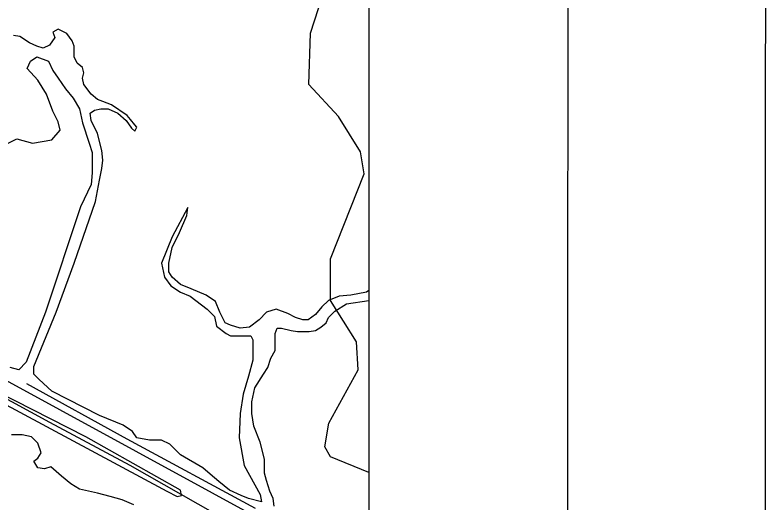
# Model space of a CAD drawing. Extents: x 3245246 to 3283090, y 806824 to 832173.
# Drawn here: x 3279343 to 3282507, y 827912 to 829967 of the extents above; entities that cross this region are included whole.
import ezdxf

# ---------------------------------------------------------------- set-up
doc = ezdxf.new("R2010")
doc.units = 0
for name, color, linetype in [('G-ANNO-NPLT', 7, 'Continuous'), ('V-ANNO-SYMB', 7, 'Continuous'), ('V-GRID-FRAM', 7, 'Continuous'), ('V-ROAD-CNTR', 7, 'Continuous'), ('V-SITE-VEGE', 7, 'Continuous'), ('V-TOPO-SHOR', 7, 'Continuous')]:
    doc.layers.add(name, color=color, linetype=linetype)

msp = doc.modelspace()

# ---------------------------------------------------------------- linework, layer by layer
at = {"layer": 'G-ANNO-NPLT'}
msp.add_lwpolyline([(3245829.3, 807423.2), (3282496, 807407.2), (3282506.5, 831573.8), (3245839.8, 831589.8)], close=True, dxfattribs=at)
at = {"layer": 'V-ANNO-SYMB'}
msp.add_lwpolyline([(3248579.7, 808047), (3281662.9, 808032.6), (3281672.9, 830949.1), (3248589.7, 830963.6), (3248579.7, 808047)], dxfattribs=at)
at = {"layer": 'V-GRID-FRAM'}
msp.add_lwpolyline([(3249428.8, 830400), (3280833.3, 830386.3), (3280833.3, 812199.6), (3249412.9, 812213.3), (3249428.8, 830400)], dxfattribs=at)
at = {"layer": 'V-ROAD-CNTR'}
msp.add_lwpolyline([(3280833.3, 827593.9), (3277249.1, 829550.4)], dxfattribs=at)
at = {"layer": 'V-SITE-VEGE'}
for p, q in [((3280833.3, 830386.3), (3280833.3, 828807)), ((3279364, 829876.8), (3279337.1, 829881.3)), ((3279525.3, 829908.2), (3279502.9, 829894.8)), ((3279502.9, 829894.8), (3279511.8, 829872.4)), ((3279561.1, 829890.3), (3279525.3, 829908.2)), ((3279583.5, 829858.9), (3279561.1, 829890.3)), ((3279404.3, 829849.9), (3279364, 829876.8)), ((3279435.7, 829836.5), (3279404.3, 829849.9)), ((3279511.8, 829872.4), (3279489.4, 829841)), ((3279592.5, 829836.5), (3279583.5, 829858.9)), ((3279462.5, 829827.5), (3279435.7, 829836.5)), ((3279489.4, 829841), (3279462.5, 829827.5)), ((3279592.5, 829791.6), (3279592.5, 829836.5)), ((3279408.8, 829773.7), (3279435.7, 829791.6)), ((3279435.7, 829791.6), (3279485, 829773.7)), ((3279605.9, 829764.7), (3279592.5, 829791.6)), ((3279395.3, 829742.3), (3279408.8, 829773.7)), ((3279485, 829773.7), (3279502.9, 829733.4)), ((3279628.3, 829746.8), (3279605.9, 829764.7)), ((3279440.1, 829693), (3279395.3, 829742.3)), ((3279502.9, 829733.4), (3279525.3, 829702)), ((3279632.8, 829724.4), (3279628.3, 829746.8)), ((3279628.3, 829702), (3279632.8, 829724.4)), ((3279476, 829634.7), (3279440.1, 829693)), ((3279525.3, 829702), (3279556.6, 829657.1)), ((3279632.8, 829675.1), (3279628.3, 829702)), ((3279664.2, 829634.7), (3279632.8, 829675.1)), ((3279502.9, 829563), (3279476, 829634.7)), ((3279556.6, 829657.1), (3279588, 829616.8)), ((3279691, 829612.3), (3279664.2, 829634.7)), ((3279588, 829616.8), (3279614.9, 829571.9)), ((3279713.4, 829603.3), (3279691, 829612.3)), ((3279749.3, 829589.9), (3279713.4, 829603.3)), ((3279525.3, 829518.1), (3279502.9, 829563)), ((3279614.9, 829571.9), (3279628.3, 829513.6)), ((3279659.7, 829554), (3279677.6, 829567.4)), ((3279677.6, 829567.4), (3279704.5, 829571.9)), ((3279704.5, 829571.9), (3279735.9, 829571.9)), ((3279735.9, 829571.9), (3279776.2, 829554)), ((3279816.5, 829545), (3279749.3, 829589.9)), ((3279664.2, 829522.6), (3279659.7, 829554)), ((3279776.2, 829554), (3279812, 829522.6)), ((3279829.9, 829527.1), (3279816.5, 829545)), ((3279534.2, 829482.3), (3279525.3, 829518.1)), ((3279628.3, 829513.6), (3279655.2, 829428.4)), ((3279691, 829468.8), (3279664.2, 829522.6)), ((3279812, 829522.6), (3279834.4, 829491.2)), ((3279847.9, 829504.7), (3279829.9, 829527.1)), ((3279856.8, 829495.7), (3279847.9, 829504.7)), ((3279498.4, 829441.9), (3279534.2, 829482.3)), ((3279709, 829397.1), (3279691, 829468.8)), ((3279834.4, 829491.2), (3279847.9, 829477.8)), ((3279847.9, 829477.8), (3279856.8, 829495.7)), ((3279314.7, 829428.4), (3279350.5, 829446.4)), ((3279350.5, 829446.4), (3279417.7, 829428.4)), ((3279417.7, 829428.4), (3279498.4, 829441.9)), ((3279655.2, 829428.4), (3279668.6, 829388.1)), ((3279668.6, 829388.1), (3279668.6, 829302.9)), ((3279713.4, 829356.7), (3279709, 829397.1)), ((3279709, 829320.8), (3279713.4, 829356.7)), ((3279700, 829271.5), (3279709, 829320.8)), ((3279668.6, 829302.9), (3279664.2, 829253.6)), ((3279664.2, 829253.6), (3279619.4, 829159.4)), ((3279682.1, 829181.8), (3279700, 829271.5)), ((3279619.4, 829159.4), (3279471.5, 828715.5)), ((3279592.5, 828921.8), (3279682.1, 829181.8)), ((3280070.8, 829157.4), (3280004.7, 829033.9)), ((3280067.4, 829123.5), (3280070.8, 829157.4)), ((3280036, 829051.8), (3280067.4, 829123.5)), ((3280004.7, 829033.9), (3279959.9, 828921.8)), ((3280004.7, 828989), (3280036, 829051.8)), ((3279991.2, 828921.8), (3280004.7, 828989)), ((3279516.3, 828715.5), (3279592.5, 828921.8)), ((3279959.9, 828921.8), (3279973.3, 828863.5)), ((3279991.2, 828885.9), (3279991.2, 828921.8)), ((3280004.7, 828863.5), (3279991.2, 828885.9)), ((3279973.3, 828863.5), (3280000.2, 828827.6)), ((3280040.5, 828832.1), (3280004.7, 828863.5)), ((3280000.2, 828827.6), (3280040.5, 828800.7)), ((3280085.3, 828814.2), (3280040.5, 828832.1)), ((3280148, 828787.3), (3280085.3, 828814.2)), ((3280833.3, 828807), (3280824.6, 828800.7)), ((3280040.5, 828800.7), (3280080.8, 828782.8)), ((3280080.8, 828782.8), (3280152.5, 828729)), ((3280188.4, 828760.3), (3280148, 828787.3)), ((3280708.1, 828782.8), (3280663.3, 828764.8)), ((3280757.4, 828787.3), (3280708.1, 828782.8)), ((3280824.6, 828800.7), (3280757.4, 828787.3)), ((3280206.3, 828715.5), (3280188.4, 828760.3)), ((3280663.3, 828764.8), (3280636.4, 828737.9)), ((3280690.2, 828720), (3280739.5, 828751.4)), ((3280739.5, 828751.4), (3280833.3, 828764.8)), ((3280833.3, 828764.8), (3280833.3, 827679.9)), ((3279471.5, 828715.5), (3279390.9, 828504.8)), ((3279422.2, 828486.8), (3279516.3, 828715.5)), ((3280152.5, 828729), (3280183.9, 828697.6)), ((3280228.7, 828670.7), (3280206.3, 828715.5)), ((3280403.4, 828715.5), (3280372.1, 828684.1)), ((3280443.7, 828729), (3280403.4, 828715.5)), ((3280493, 828711), (3280443.7, 828729)), ((3280524.4, 828693.1), (3280493, 828711)), ((3280636.4, 828737.9), (3280609.5, 828706.5)), ((3280663.3, 828693.1), (3280690.2, 828720)), ((3280183.9, 828697.6), (3280192.8, 828657.2)), ((3280372.1, 828684.1), (3280331.7, 828652.7)), ((3280555.8, 828684.1), (3280524.4, 828693.1)), ((3280578.2, 828684.1), (3280555.8, 828684.1)), ((3280609.5, 828706.5), (3280578.2, 828684.1)), ((3280654.3, 828670.7), (3280663.3, 828693.1)), ((3280192.8, 828657.2), (3280233.2, 828625.8)), ((3280251.1, 828661.7), (3280228.7, 828670.7)), ((3280291.4, 828648.3), (3280251.1, 828661.7)), ((3280331.7, 828652.7), (3280291.4, 828648.3)), ((3280439.3, 828625.8), (3280448.2, 828648.3)), ((3280448.2, 828648.3), (3280466.1, 828648.3)), ((3280466.1, 828648.3), (3280506.5, 828639.3)), ((3280609.5, 828639.3), (3280631.9, 828652.7)), ((3280631.9, 828652.7), (3280654.3, 828670.7)), ((3280233.2, 828625.8), (3280251.1, 828616.9)), ((3280251.1, 828616.9), (3280336.2, 828616.9)), ((3280336.2, 828616.9), (3280345.2, 828598.9)), ((3280439.3, 828554.1), (3280439.3, 828625.8)), ((3280506.5, 828639.3), (3280533.4, 828634.8)), ((3280533.4, 828634.8), (3280582.6, 828634.8)), ((3280582.6, 828634.8), (3280609.5, 828639.3)), ((3278790.5, 828603.4), (3279982.3, 827962.2)), ((3280345.2, 828598.9), (3280345.2, 828513.7)), ((3279641.8, 828190.9), (3278929.4, 828554.1)), ((3280421.3, 828522.7), (3280439.3, 828554.1)), ((3280407.9, 828482.3), (3280421.3, 828522.7)), ((3279390.9, 828504.8), (3279359.5, 828473.4)), ((3280345.2, 828513.7), (3280327.3, 828446.5)), ((3279359.5, 828473.4), (3279323.7, 828482.3)), ((3279422.2, 828455.4), (3279422.2, 828486.8)), ((3279444.6, 828433), (3279422.2, 828455.4)), ((3280354.1, 828397.2), (3280390, 828455.4)), ((3280390, 828455.4), (3280407.9, 828482.3)), ((3279498.4, 828383.7), (3279444.6, 828433)), ((3280327.3, 828446.5), (3280304.9, 828370.3)), ((3280340.7, 828338.9), (3280354.1, 828397.2)), ((3279700, 828280.6), (3279498.4, 828383.7)), ((3280304.9, 828370.3), (3280291.4, 828289.5)), ((3280340.7, 828289.5), (3280340.7, 828338.9)), ((3279798.6, 828240.2), (3279700, 828280.6)), ((3280291.4, 828289.5), (3280286.9, 828186.4)), ((3280349.7, 828235.7), (3280340.7, 828289.5)), ((3279838.9, 828213.3), (3279798.6, 828240.2)), ((3280376.5, 828168.5), (3280349.7, 828235.7)), ((3279856.8, 828186.4), (3279838.9, 828213.3)), ((3279372.9, 828199.9), (3279328.1, 828199.9)), ((3279413.3, 828190.9), (3279372.9, 828199.9)), ((3279440.1, 828164), (3279413.3, 828190.9)), ((3280040.5, 827966.7), (3279641.8, 828190.9)), ((3279910.6, 828177.4), (3279856.8, 828186.4)), ((3279959.9, 828177.4), (3279910.6, 828177.4)), ((3279995.7, 828159.5), (3279959.9, 828177.4)), ((3280286.9, 828186.4), (3280309.3, 828069.8)), ((3279453.6, 828123.6), (3279440.1, 828164)), ((3280040.5, 828114.7), (3279995.7, 828159.5)), ((3280394.5, 828096.7), (3280376.5, 828168.5)), ((3279440.1, 828101.2), (3279453.6, 828123.6)), ((3280134.6, 828060.9), (3280040.5, 828114.7)), ((3279422.2, 828087.8), (3279440.1, 828101.2)), ((3279440.1, 828060.9), (3279422.2, 828087.8)), ((3280394.5, 828038.4), (3280394.5, 828096.7)), ((3279467, 828056.4), (3279440.1, 828060.9)), ((3279493.9, 828065.3), (3279467, 828056.4)), ((3279538.7, 828025), (3279493.9, 828065.3)), ((3280166, 828034), (3280134.6, 828060.9)), ((3280309.3, 828069.8), (3280376.5, 827948.8)), ((3279579, 827993.6), (3279538.7, 828025)), ((3280201.8, 828002.6), (3280166, 828034)), ((3280403.4, 828007.1), (3280394.5, 828038.4)), ((3279614.9, 827971.2), (3279579, 827993.6)), ((3280246.6, 827966.7), (3280201.8, 828002.6)), ((3280416.9, 827962.2), (3280403.4, 828007.1)), ((3279691, 827953.2), (3279614.9, 827971.2)), ((3279744.8, 827939.8), (3279691, 827953.2)), ((3279982.3, 827962.2), (3280027.1, 827939.8)), ((3280045, 827944.3), (3280040.5, 827966.7)), ((3280295.9, 827944.3), (3280246.6, 827966.7)), ((3280430.3, 827930.8), (3280416.9, 827962.2)), ((3279794.1, 827926.3), (3279744.8, 827939.8)), ((3279843.4, 827903.9), (3279794.1, 827926.3)), ((3280027.1, 827939.8), (3280045, 827944.3)), ((3280327.3, 827930.8), (3280295.9, 827944.3)), ((3280381, 827917.4), (3280327.3, 827930.8)), ((3280376.5, 827948.8), (3280381, 827917.4)), ((3280434.8, 827899.4), (3280430.3, 827930.8))]:
    msp.add_line(p, q, dxfattribs=at)
at = {"layer": 'V-TOPO-SHOR'}
for points in [[(3280833.3, 828041.2), (3280672, 828107.1), (3280648, 828148.7), (3280664.8, 828248.6), (3280789.4, 828473.4), (3280782.2, 828590.7), (3280672, 828765.5), (3280672, 828940.3), (3280813.4, 829299), (3280799, 829390.6), (3280705.5, 829540.4), (3280581, 829674.3), (3280588.1, 829890.8), (3280638.5, 830049), (3280614.5, 830223.8), (3280526.3, 830386.5)], [(3276767.3, 829737.2), (3277343.1, 829429.3), (3278317.2, 828888.4), (3279488.5, 828252.8), (3279827.7, 828071.2), (3280328.5, 827787)], [(3280356.2, 827889.5), (3279815.9, 828181.7), (3279393.9, 828414.6)]]:
    msp.add_lwpolyline(points, dxfattribs=at)

doc.saveas('drawing.dxf')
